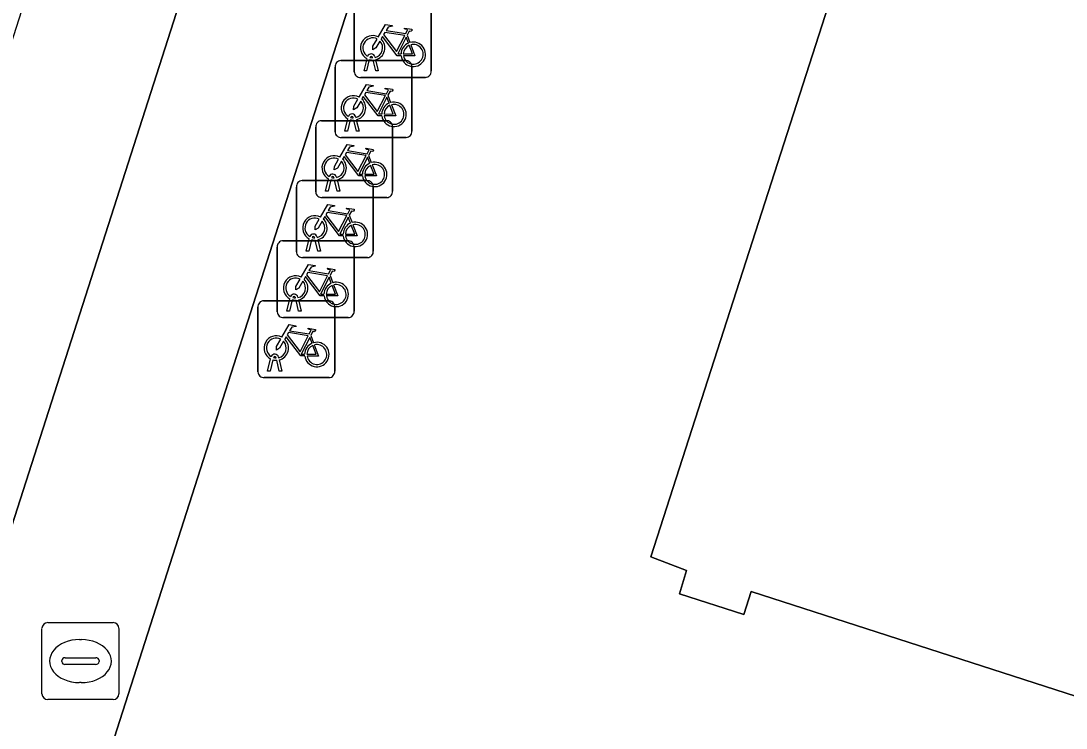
# Model space of a CAD drawing. Extents: x 161087 to 161926, y 382572 to 383873.
# Drawn here: x 161121.27 to 161134.86, y 383405.74 to 383414.94 of the extents above; entities that cross this region are included whole.
import ezdxf

# ---------------------------------------------------------------- set-up
doc = ezdxf.new("R2010")
doc.units = 0
for name, color, linetype in [('IMGEO_Berm_groen', 7, 'Continuous'), ('IMGEO_Fietsenrek', 7, 'Continuous'), ('IMGEO_Fietspad_gesloten', 7, 'Continuous'), ('IMGEO_Pand', 7, 'Continuous'), ('IMGEO_Rioolput', 7, 'Continuous'), ('IMGEO_Voetpad_open', 7, 'Continuous')]:
    doc.layers.add(name, color=color, linetype=linetype)

msp = doc.modelspace()

# ---------------------------------------------------------------- linework, layer by layer
at = {"layer": 'IMGEO_Berm_groen'}
msp.add_lwpolyline([(161127.511, 383435.3), (161126.219, 383430.427), (161122.46, 383418.773), (161116.813, 383401.135), (161116.421, 383399.847), (161118.23, 383399.279), (161126.242, 383424.257), (161134.175, 383449.057)], dxfattribs=at)
at = {"layer": 'IMGEO_Fietsenrek'}
for p, q in [((161126.602, 383415.128), (161126.602, 383414.287)), ((161126.602, 383414.287), (161126.602, 383415.128)), ((161125.602, 383414.278), (161125.602, 383415.119)), ((161125.602, 383415.119), (161125.602, 383414.278)), ((161126.289, 383414.752), (161126.325, 383414.657)), ((161125.729, 383414.287), (161125.768, 383414.447)), ((161125.84, 383414.459), (161125.839, 383414.463)), ((161125.871, 383414.47), (161125.872, 383414.463)), ((161125.352, 383413.497), (161125.352, 383414.338)), ((161125.352, 383414.338), (161125.352, 383413.497)), ((161125.427, 383414.422), (161126.268, 383414.422)), ((161126.268, 383414.422), (161125.427, 383414.422)), ((161125.798, 383414.435), (161125.763, 383414.287)), ((161125.881, 383414.287), (161125.847, 383414.429)), ((161125.879, 383414.433), (161125.914, 383414.287)), ((161126.352, 383414.347), (161126.352, 383413.506)), ((161126.352, 383413.506), (161126.352, 383414.347)), ((161126.527, 383414.203), (161125.686, 383414.203)), ((161125.686, 383414.203), (161126.527, 383414.203)), ((161125.763, 383414.287), (161125.729, 383414.287)), ((161125.914, 383414.287), (161125.881, 383414.287)), ((161126.039, 383413.971), (161126.075, 383413.876)), ((161125.176, 383413.641), (161126.017, 383413.641)), ((161126.017, 383413.641), (161125.176, 383413.641)), ((161125.479, 383413.506), (161125.518, 383413.666)), ((161125.548, 383413.654), (161125.513, 383413.506)), ((161125.59, 383413.678), (161125.589, 383413.682)), ((161125.631, 383413.506), (161125.597, 383413.648)), ((161125.621, 383413.689), (161125.622, 383413.682)), ((161125.629, 383413.652), (161125.664, 383413.506)), ((161125.101, 383412.716), (161125.101, 383413.557)), ((161125.101, 383413.557), (161125.101, 383412.716)), ((161125.513, 383413.506), (161125.479, 383413.506)), ((161125.664, 383413.506), (161125.631, 383413.506)), ((161126.101, 383413.566), (161126.101, 383412.725)), ((161126.101, 383412.725), (161126.101, 383413.566)), ((161126.277, 383413.422), (161125.436, 383413.422)), ((161125.436, 383413.422), (161126.277, 383413.422)), ((161125.788, 383413.19), (161125.824, 383413.095)), ((161124.925, 383412.861), (161125.766, 383412.861)), ((161125.766, 383412.861), (161124.925, 383412.861)), ((161125.228, 383412.725), (161125.267, 383412.885)), ((161125.297, 383412.873), (161125.262, 383412.725)), ((161125.339, 383412.897), (161125.338, 383412.901)), ((161125.38, 383412.725), (161125.346, 383412.867)), ((161125.37, 383412.908), (161125.371, 383412.901)), ((161125.378, 383412.871), (161125.413, 383412.725)), ((161124.85, 383411.936), (161124.85, 383412.777)), ((161124.85, 383412.777), (161124.85, 383411.936)), ((161125.262, 383412.725), (161125.228, 383412.725)), ((161125.413, 383412.725), (161125.38, 383412.725)), ((161125.85, 383412.786), (161125.85, 383411.945)), ((161125.85, 383411.945), (161125.85, 383412.786)), ((161126.026, 383412.641), (161125.185, 383412.641)), ((161125.185, 383412.641), (161126.026, 383412.641)), ((161125.537, 383412.41), (161125.573, 383412.315)), ((161124.6, 383411.155), (161124.6, 383411.996)), ((161124.6, 383411.996), (161124.6, 383411.155)), ((161124.675, 383412.08), (161125.516, 383412.08)), ((161125.516, 383412.08), (161124.675, 383412.08)), ((161124.977, 383411.945), (161125.016, 383412.105)), ((161125.046, 383412.093), (161125.011, 383411.945)), ((161125.088, 383412.117), (161125.087, 383412.121)), ((161125.129, 383411.945), (161125.095, 383412.087)), ((161125.119, 383412.128), (161125.12, 383412.121)), ((161125.127, 383412.091), (161125.162, 383411.945)), ((161125.6, 383412.005), (161125.6, 383411.164)), ((161125.6, 383411.164), (161125.6, 383412.005)), ((161125.775, 383411.861), (161124.934, 383411.861)), ((161124.934, 383411.861), (161125.775, 383411.861)), ((161125.011, 383411.945), (161124.977, 383411.945)), ((161125.162, 383411.945), (161125.129, 383411.945)), ((161125.287, 383411.629), (161125.323, 383411.534)), ((161124.727, 383411.164), (161124.766, 383411.324)), ((161124.838, 383411.336), (161124.837, 383411.34)), ((161124.869, 383411.347), (161124.87, 383411.34)), ((161124.349, 383410.374), (161124.349, 383411.215)), ((161124.349, 383411.215), (161124.349, 383410.374)), ((161124.424, 383411.299), (161125.265, 383411.299)), ((161125.265, 383411.299), (161124.424, 383411.299)), ((161124.796, 383411.312), (161124.761, 383411.164)), ((161124.879, 383411.164), (161124.845, 383411.306)), ((161124.877, 383411.31), (161124.912, 383411.164)), ((161125.349, 383411.224), (161125.349, 383410.383)), ((161125.349, 383410.383), (161125.349, 383411.224)), ((161125.525, 383411.08), (161124.684, 383411.08)), ((161124.684, 383411.08), (161125.525, 383411.08)), ((161124.761, 383411.164), (161124.727, 383411.164)), ((161124.912, 383411.164), (161124.879, 383411.164)), ((161125.036, 383410.848), (161125.072, 383410.753)), ((161124.476, 383410.383), (161124.515, 383410.543)), ((161124.545, 383410.531), (161124.51, 383410.383)), ((161124.587, 383410.555), (161124.586, 383410.559)), ((161124.628, 383410.383), (161124.594, 383410.525)), ((161124.618, 383410.566), (161124.619, 383410.559)), ((161124.626, 383410.529), (161124.661, 383410.383)), ((161124.51, 383410.383), (161124.476, 383410.383)), ((161124.661, 383410.383), (161124.628, 383410.383)), ((161125.274, 383410.299), (161124.433, 383410.299)), ((161124.433, 383410.299), (161125.274, 383410.299))]:
    msp.add_line(p, q, dxfattribs=at)
for points in [[(161125.915, 383414.729), (161126.01, 383414.893), (161126.096, 383414.879), (161126.098, 383414.87), (161126.042, 383414.859), (161126.015, 383414.814), (161126.271, 383414.773)], [(161126.211, 383414.485), (161126.161, 383414.485), (161125.97, 383414.736), (161125.951, 383414.704)], [(161126.258, 383414.748), (161126.001, 383414.789), (161125.984, 383414.76), (161126.151, 383414.54), (161126.258, 383414.748)], [(161126.306, 383414.65), (161126.276, 383414.727), (161126.167, 383414.509), (161126.21, 383414.509)], [(161126.271, 383414.773), (161126.296, 383414.822), (161126.29, 383414.826), (161126.267, 383414.83), (161126.255, 383414.837), (161126.254, 383414.84), (161126.256, 383414.845), (161126.351, 383414.83), (161126.353, 383414.82), (161126.343, 383414.807), (161126.331, 383414.801), (161126.317, 383414.807), (161126.289, 383414.752)], [(161125.936, 383414.677), (161125.884, 383414.587), (161125.844, 383414.562), (161125.845, 383414.609), (161125.9, 383414.703)], [(161126.24, 383414.509), (161126.36, 383414.508), (161126.316, 383414.622)], [(161126.336, 383414.629), (161126.391, 383414.484), (161126.241, 383414.484)], [(161125.665, 383413.948), (161125.76, 383414.112), (161125.846, 383414.098), (161125.848, 383414.089), (161125.792, 383414.078), (161125.765, 383414.033), (161126.021, 383413.992)], [(161126.021, 383413.992), (161126.046, 383414.041), (161126.04, 383414.045), (161126.017, 383414.049), (161126.005, 383414.056), (161126.004, 383414.059), (161126.006, 383414.064), (161126.101, 383414.049), (161126.103, 383414.039), (161126.093, 383414.026), (161126.081, 383414.02), (161126.067, 383414.026), (161126.039, 383413.971)], [(161125.686, 383413.896), (161125.634, 383413.806), (161125.594, 383413.781), (161125.595, 383413.828), (161125.65, 383413.922)], [(161125.961, 383413.704), (161125.911, 383413.704), (161125.72, 383413.955), (161125.701, 383413.923)], [(161126.008, 383413.967), (161125.751, 383414.008), (161125.734, 383413.979), (161125.901, 383413.759), (161126.008, 383413.967)], [(161126.056, 383413.869), (161126.026, 383413.946), (161125.917, 383413.728), (161125.96, 383413.728)], [(161125.99, 383413.728), (161126.11, 383413.727), (161126.066, 383413.841)], [(161126.086, 383413.848), (161126.141, 383413.703), (161125.991, 383413.703)], [(161125.414, 383413.167), (161125.509, 383413.331), (161125.595, 383413.317), (161125.597, 383413.308), (161125.541, 383413.297), (161125.514, 383413.252), (161125.77, 383413.211)], [(161125.757, 383413.186), (161125.5, 383413.227), (161125.483, 383413.198), (161125.65, 383412.978), (161125.757, 383413.186)], [(161125.77, 383413.211), (161125.795, 383413.26), (161125.789, 383413.264), (161125.766, 383413.268), (161125.754, 383413.275), (161125.753, 383413.278), (161125.755, 383413.283), (161125.85, 383413.268), (161125.852, 383413.258), (161125.842, 383413.245), (161125.83, 383413.239), (161125.816, 383413.245), (161125.788, 383413.19)], [(161125.435, 383413.115), (161125.383, 383413.025), (161125.343, 383413), (161125.344, 383413.047), (161125.399, 383413.141)], [(161125.71, 383412.923), (161125.66, 383412.923), (161125.469, 383413.174), (161125.45, 383413.142)], [(161125.805, 383413.088), (161125.775, 383413.165), (161125.666, 383412.947), (161125.709, 383412.947)], [(161125.739, 383412.947), (161125.859, 383412.946), (161125.815, 383413.06)], [(161125.835, 383413.067), (161125.89, 383412.922), (161125.74, 383412.922)], [(161125.163, 383412.387), (161125.258, 383412.551), (161125.344, 383412.537), (161125.346, 383412.528), (161125.29, 383412.517), (161125.263, 383412.472), (161125.519, 383412.431)], [(161125.506, 383412.406), (161125.249, 383412.447), (161125.232, 383412.418), (161125.399, 383412.198), (161125.506, 383412.406)], [(161125.519, 383412.431), (161125.544, 383412.48), (161125.538, 383412.484), (161125.515, 383412.488), (161125.503, 383412.495), (161125.502, 383412.498), (161125.504, 383412.503), (161125.599, 383412.488), (161125.601, 383412.478), (161125.591, 383412.465), (161125.579, 383412.459), (161125.565, 383412.465), (161125.537, 383412.41)], [(161125.184, 383412.335), (161125.132, 383412.245), (161125.092, 383412.22), (161125.093, 383412.267), (161125.148, 383412.361)], [(161125.459, 383412.143), (161125.409, 383412.143), (161125.218, 383412.394), (161125.199, 383412.362)], [(161125.554, 383412.308), (161125.524, 383412.385), (161125.415, 383412.167), (161125.458, 383412.167)], [(161125.488, 383412.167), (161125.608, 383412.166), (161125.564, 383412.28)], [(161125.584, 383412.287), (161125.639, 383412.142), (161125.489, 383412.142)], [(161124.913, 383411.606), (161125.008, 383411.77), (161125.094, 383411.756), (161125.096, 383411.747), (161125.04, 383411.736), (161125.013, 383411.691), (161125.269, 383411.65)], [(161125.209, 383411.362), (161125.159, 383411.362), (161124.968, 383411.613), (161124.949, 383411.581)], [(161125.256, 383411.625), (161124.999, 383411.666), (161124.982, 383411.637), (161125.149, 383411.417), (161125.256, 383411.625)], [(161125.304, 383411.527), (161125.274, 383411.604), (161125.165, 383411.386), (161125.208, 383411.386)], [(161125.269, 383411.65), (161125.294, 383411.699), (161125.288, 383411.703), (161125.265, 383411.707), (161125.253, 383411.714), (161125.252, 383411.717), (161125.254, 383411.722), (161125.349, 383411.707), (161125.351, 383411.697), (161125.341, 383411.684), (161125.329, 383411.678), (161125.315, 383411.684), (161125.287, 383411.629)], [(161124.934, 383411.554), (161124.882, 383411.464), (161124.842, 383411.439), (161124.843, 383411.486), (161124.898, 383411.58)], [(161125.238, 383411.386), (161125.358, 383411.385), (161125.314, 383411.499)], [(161125.334, 383411.506), (161125.389, 383411.361), (161125.239, 383411.361)], [(161124.662, 383410.825), (161124.757, 383410.989), (161124.843, 383410.975), (161124.845, 383410.966), (161124.789, 383410.955), (161124.762, 383410.91), (161125.018, 383410.869)], [(161125.018, 383410.869), (161125.043, 383410.918), (161125.037, 383410.922), (161125.014, 383410.926), (161125.002, 383410.933), (161125.001, 383410.936), (161125.003, 383410.941), (161125.098, 383410.926), (161125.1, 383410.916), (161125.09, 383410.903), (161125.078, 383410.897), (161125.064, 383410.903), (161125.036, 383410.848)], [(161124.683, 383410.773), (161124.631, 383410.683), (161124.591, 383410.658), (161124.592, 383410.705), (161124.647, 383410.799)], [(161124.958, 383410.581), (161124.908, 383410.581), (161124.717, 383410.832), (161124.698, 383410.8)], [(161125.005, 383410.844), (161124.748, 383410.885), (161124.731, 383410.856), (161124.898, 383410.636), (161125.005, 383410.844)], [(161125.053, 383410.746), (161125.023, 383410.823), (161124.914, 383410.605), (161124.957, 383410.605)], [(161124.987, 383410.605), (161125.107, 383410.604), (161125.063, 383410.718)], [(161125.083, 383410.725), (161125.138, 383410.58), (161124.988, 383410.58)]]:
    msp.add_lwpolyline(points, dxfattribs=at)
for centre, radius, start, end in [((161125.842, 383414.588), 0.159, 62.6766, 242.1369), ((161125.842, 383414.588), 0.129, 63.3192, 238.903), ((161125.842, 383414.588), 0.129, 283.6043, 43.4302), ((161125.842, 383414.588), 0.159, 283.5766, 46.6042), ((161126.369, 383414.504), 0.159, 113.3408, 178.3217), ((161126.369, 383414.504), 0.159, 187.0065, 105.7708), ((161126.369, 383414.504), 0.129, 113.923, 177.9556), ((161126.369, 383414.504), 0.129, 188.6715, 104.5883), ((161125.822, 383414.459), 0.0499, 12.8025, 158.6934), ((161125.822, 383414.459), 0.0174, 12.8025, 163.4502), ((161125.842, 383414.588), 0.129, 253.415, 269.0204), ((161125.43, 383414.344), 0.0779, 92.4484, 184.2845), ((161125.43, 383414.344), 0.0779, 92.4484, 184.2845), ((161125.842, 383414.588), 0.159, 253.9967, 271.7867), ((161126.274, 383414.344), 0.0779, 2.4484, 94.2845), ((161126.274, 383414.344), 0.0779, 2.4484, 94.2845), ((161125.68, 383414.281), 0.0779, 182.4484, 274.2845), ((161125.68, 383414.281), 0.0779, 182.4484, 274.2845), ((161126.524, 383414.281), 0.0779, 272.4484, 4.2845), ((161126.524, 383414.281), 0.0779, 272.4484, 4.2845), ((161125.592, 383413.807), 0.159, 62.6766, 242.1369), ((161125.592, 383413.807), 0.129, 63.3192, 238.903), ((161125.592, 383413.807), 0.159, 283.5766, 46.6042), ((161125.592, 383413.807), 0.129, 283.6043, 43.4302), ((161126.119, 383413.723), 0.159, 113.3408, 178.3217), ((161126.119, 383413.723), 0.159, 187.0065, 105.7708), ((161126.119, 383413.723), 0.129, 113.923, 177.9556), ((161126.119, 383413.723), 0.129, 188.6715, 104.5883), ((161125.179, 383413.563), 0.0779, 92.4484, 184.2845), ((161125.179, 383413.563), 0.0779, 92.4484, 184.2845), ((161125.572, 383413.678), 0.0499, 12.8025, 158.6934), ((161125.592, 383413.807), 0.159, 253.9967, 271.7867), ((161125.572, 383413.678), 0.0174, 12.8025, 163.4502), ((161125.592, 383413.807), 0.129, 253.415, 269.0204), ((161126.023, 383413.563), 0.0779, 2.4484, 94.2845), ((161126.023, 383413.563), 0.0779, 2.4484, 94.2845), ((161125.43, 383413.5), 0.0779, 182.4484, 274.2845), ((161125.43, 383413.5), 0.0779, 182.4484, 274.2845), ((161126.274, 383413.5), 0.0779, 272.4484, 4.2845), ((161126.274, 383413.5), 0.0779, 272.4484, 4.2845), ((161125.341, 383413.026), 0.159, 62.6766, 242.1369), ((161125.341, 383413.026), 0.129, 63.3192, 238.903), ((161125.341, 383413.026), 0.129, 283.6043, 43.4302), ((161125.341, 383413.026), 0.159, 283.5766, 46.6042), ((161125.868, 383412.942), 0.159, 113.3408, 178.3217), ((161125.868, 383412.942), 0.159, 187.0065, 105.7708), ((161125.321, 383412.897), 0.0499, 12.8025, 158.6934), ((161125.868, 383412.942), 0.129, 113.923, 177.9556), ((161125.868, 383412.942), 0.129, 188.6715, 104.5883), ((161124.928, 383412.783), 0.0779, 92.4484, 184.2845), ((161124.928, 383412.783), 0.0779, 92.4484, 184.2845), ((161125.341, 383413.026), 0.159, 253.9967, 271.7867), ((161125.321, 383412.897), 0.0174, 12.8025, 163.4502), ((161125.341, 383413.026), 0.129, 253.415, 269.0204), ((161125.772, 383412.783), 0.0779, 2.4484, 94.2845), ((161125.772, 383412.783), 0.0779, 2.4484, 94.2845), ((161125.179, 383412.719), 0.0779, 182.4484, 274.2845), ((161125.179, 383412.719), 0.0779, 182.4484, 274.2845), ((161126.023, 383412.719), 0.0779, 272.4484, 4.2845), ((161126.023, 383412.719), 0.0779, 272.4484, 4.2845), ((161125.09, 383412.246), 0.159, 62.6766, 242.1369), ((161125.09, 383412.246), 0.129, 63.3192, 238.903), ((161125.09, 383412.246), 0.129, 283.6043, 43.4302), ((161125.09, 383412.246), 0.159, 283.5766, 46.6042), ((161125.617, 383412.162), 0.159, 113.3408, 178.3217), ((161125.617, 383412.162), 0.159, 187.0065, 105.7708), ((161125.617, 383412.162), 0.129, 113.923, 177.9556), ((161125.617, 383412.162), 0.129, 188.6715, 104.5883), ((161125.07, 383412.117), 0.0499, 12.8025, 158.6934), ((161125.07, 383412.117), 0.0174, 12.8025, 163.4502), ((161124.678, 383412.002), 0.0779, 92.4484, 184.2845), ((161124.678, 383412.002), 0.0779, 92.4484, 184.2845), ((161125.09, 383412.246), 0.159, 253.9967, 271.7867), ((161125.09, 383412.246), 0.129, 253.415, 269.0204), ((161125.522, 383412.002), 0.0779, 2.4484, 94.2845), ((161125.522, 383412.002), 0.0779, 2.4484, 94.2845), ((161124.928, 383411.939), 0.0779, 182.4484, 274.2845), ((161124.928, 383411.939), 0.0779, 182.4484, 274.2845), ((161125.772, 383411.939), 0.0779, 272.4484, 4.2845), ((161125.772, 383411.939), 0.0779, 272.4484, 4.2845), ((161124.84, 383411.465), 0.159, 62.6766, 242.1369), ((161124.84, 383411.465), 0.129, 63.3192, 238.903), ((161124.84, 383411.465), 0.129, 283.6043, 43.4302), ((161124.84, 383411.465), 0.159, 283.5766, 46.6042), ((161125.367, 383411.381), 0.159, 113.3408, 178.3217), ((161125.367, 383411.381), 0.159, 187.0065, 105.7708), ((161125.367, 383411.381), 0.129, 113.923, 177.9556), ((161125.367, 383411.381), 0.129, 188.6715, 104.5883), ((161124.82, 383411.336), 0.0499, 12.8025, 158.6934), ((161124.82, 383411.336), 0.0174, 12.8025, 163.4502), ((161124.84, 383411.465), 0.129, 253.415, 269.0204), ((161124.427, 383411.221), 0.0779, 92.4484, 184.2845), ((161124.427, 383411.221), 0.0779, 92.4484, 184.2845), ((161124.84, 383411.465), 0.159, 253.9967, 271.7867), ((161125.271, 383411.221), 0.0779, 2.4484, 94.2845), ((161125.271, 383411.221), 0.0779, 2.4484, 94.2845), ((161124.678, 383411.158), 0.0779, 182.4484, 274.2845), ((161124.678, 383411.158), 0.0779, 182.4484, 274.2845), ((161125.522, 383411.158), 0.0779, 272.4484, 4.2845), ((161125.522, 383411.158), 0.0779, 272.4484, 4.2845), ((161124.589, 383410.684), 0.159, 62.6766, 242.1369), ((161124.589, 383410.684), 0.129, 63.3192, 238.903), ((161124.589, 383410.684), 0.129, 283.6043, 43.4302), ((161124.589, 383410.684), 0.159, 283.5766, 46.6042), ((161125.116, 383410.6), 0.159, 113.3408, 178.3217), ((161125.116, 383410.6), 0.159, 187.0065, 105.7708), ((161125.116, 383410.6), 0.129, 113.923, 177.9556), ((161125.116, 383410.6), 0.129, 188.6715, 104.5883), ((161124.569, 383410.555), 0.0499, 12.8025, 158.6934), ((161124.589, 383410.684), 0.159, 253.9967, 271.7867), ((161124.569, 383410.555), 0.0174, 12.8025, 163.4502), ((161124.589, 383410.684), 0.129, 253.415, 269.0204), ((161124.427, 383410.377), 0.0779, 182.4484, 274.2845), ((161124.427, 383410.377), 0.0779, 182.4484, 274.2845), ((161125.271, 383410.377), 0.0779, 272.4484, 4.2845), ((161125.271, 383410.377), 0.0779, 272.4484, 4.2845)]:
    msp.add_arc(centre, radius, start, end, dxfattribs=at)
at = {"layer": 'IMGEO_Fietspad_gesloten'}
msp.add_lwpolyline([(161155.682, 383515.827), (161151.246, 383501.964), (161146.975, 383488.617), (161146.735, 383487.867), (161138.885, 383463.652), (161136.844, 383457.354), (161135.989, 383454.718), (161134.743, 383450.833), (161134.175, 383449.057), (161126.242, 383424.257), (161118.23, 383399.279), (161116.849, 383394.973), (161115.434, 383390.563), (161111.001, 383376.742), (161110.893, 383376.406), (161104.03, 383354.985), (161103.525, 383353.409), (161105.564, 383352.758), (161112.902, 383375.733), (161128.554, 383424.564)], dxfattribs=at)
at = {"layer": 'IMGEO_Pand'}
msp.add_lwpolyline([(161147.754, 383464.805), (161129.457, 383407.97), (161129.921, 383407.79), (161129.832, 383407.488), (161130.667, 383407.221), (161130.761, 383407.516), (161136.08, 383405.802), (161136.468, 383406.865), (161137.939, 383406.339), (161136.942, 383403.277), (161133.977, 383404.243), (161132.64, 383400.252), (161130.33, 383402.645), (161130.228, 383402.753), (161127.891, 383395.585), (161128.806, 383394.866), (161127.414, 383393.037), (161125.139, 383394.812), (161121.743, 383384.25)], dxfattribs=at)
at = {"layer": 'IMGEO_Rioolput'}
for p, q in [((161121.617, 383407.113), (161122.469, 383407.113)), ((161121.542, 383406.187), (161121.542, 383407.039)), ((161122.543, 383407.039), (161122.543, 383406.187)), ((161122.03, 383406.893), (161122.055, 383406.893)), ((161121.801, 383406.607), (161121.801, 383406.619)), ((161122.239, 383406.57), (161121.841, 383406.57)), ((161121.844, 383406.656), (161122.242, 383406.656)), ((161122.285, 383406.619), (161122.285, 383406.607)), ((161122.053, 383406.333), (161122.028, 383406.333)), ((161122.469, 383406.113), (161121.617, 383406.113))]:
    msp.add_line(p, q, dxfattribs=at)
for points in [[(161121.617, 383407.113), (161122.469, 383407.113)], [(161121.542, 383406.187), (161121.542, 383407.039)], [(161122.543, 383407.039), (161122.543, 383406.187)], [(161122.469, 383406.113), (161121.617, 383406.113)]]:
    msp.add_lwpolyline(points, dxfattribs=at)
for centre, radius, start, end in [((161121.619, 383407.037), 0.0765, 91.552, 178.448), ((161121.619, 383407.037), 0.0765, 91.552, 178.448), ((161122.467, 383407.037), 0.0765, 1.552, 88.448), ((161122.467, 383407.037), 0.0765, 1.552, 88.448), ((161121.841, 383406.616), 0.0403, 85.8775, 175.7526), ((161121.838, 383406.606), 0.0366, 178.938, 274.7102), ((161122.242, 383406.613), 0.043, 264.8664, 352.4533), ((161122.246, 383406.618), 0.0386, 1.7309, 96.639), ((161121.619, 383406.189), 0.0765, 181.552, 268.448), ((161121.619, 383406.189), 0.0765, 181.552, 268.448), ((161122.467, 383406.189), 0.0765, 271.552, 358.448), ((161122.467, 383406.189), 0.0765, 271.552, 358.448)]:
    msp.add_arc(centre, radius, start, end, dxfattribs=at)
for centre, major_axis, ratio, start_param, end_param in [((161122.029, 383406.613), (-0.387, 0.002), 0.722429, 4.712389, 7.853982), ((161122.054, 383406.613), (-0.39, 0.002), 0.717154, 1.570796, 4.712389)]:
    msp.add_ellipse(centre, major_axis=major_axis, ratio=ratio, start_param=start_param, end_param=end_param, dxfattribs=at)
at = {"layer": 'IMGEO_Voetpad_open'}
for points in [[(161148.54, 383486.658), (161128.554, 383424.564), (161112.902, 383375.733)], [(161121.743, 383384.25), (161125.139, 383394.812), (161125.708, 383396.569), (161126.183, 383396.201), (161127.288, 383399.583), (161126.791, 383399.946), (161127.748, 383402.939), (161128.317, 383404.709), (161128.73, 383404.237), (161130.228, 383402.753), (161130.33, 383402.645), (161131.149, 383405.174), (161133.977, 383404.243), (161136.942, 383403.277), (161137.939, 383406.339), (161136.468, 383406.865), (161136.08, 383405.802), (161130.761, 383407.516), (161130.667, 383407.221), (161129.832, 383407.488), (161129.921, 383407.79), (161129.457, 383407.97), (161147.754, 383464.805)]]:
    msp.add_lwpolyline(points, dxfattribs=at)

doc.saveas('drawing.dxf')
